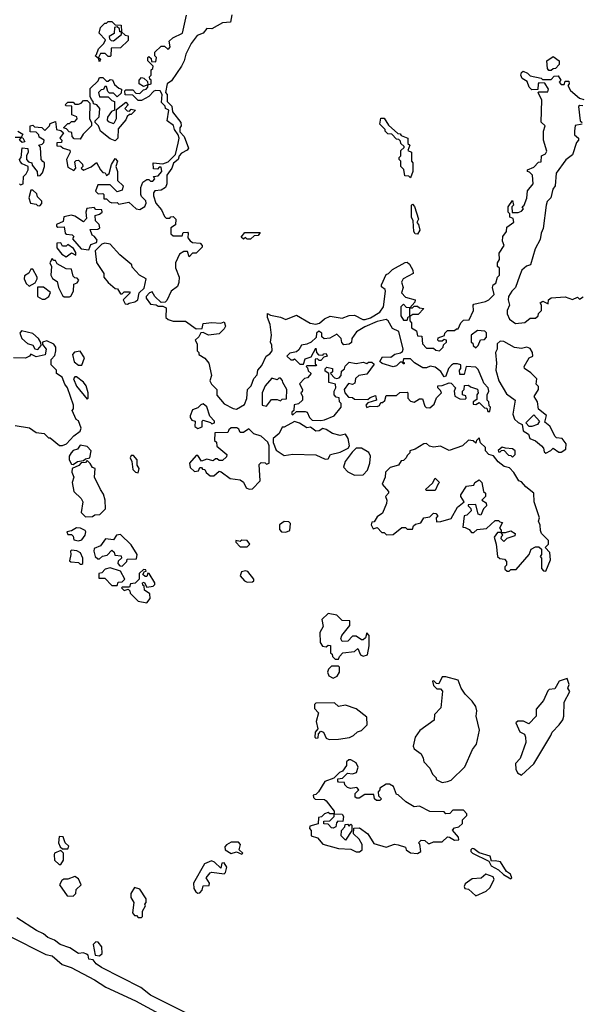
# Model space of a CAD drawing. Extents: x 1861455 to 2058065, y 200073 to 437907.
# Tile 416 of 574: x 2040041 to 2043236, y 301435 to 307040. Entities that reach past the tile are written whole.
import ezdxf

# ---------------------------------------------------------------- set-up
doc = ezdxf.new("R2010")
doc.units = 0

msp = doc.modelspace()

# ---------------------------------------------------------------- linework, layer by layer
at = {"layer": '0CON05XD'}
for points in [[(2040040, 306105), (2040045, 306100), (2040060, 306105), (2040063, 306147), (2040078.3, 306161.7), (2040090, 306185), (2040090, 306205), (2040055, 306220), (2040043, 306233), (2040040, 306245), (2040050, 306255), (2040055, 306310), (2040087, 306307), (2040090, 306285), (2040080, 306265), (2040080, 306245), (2040091.7, 306231.7), (2040110, 306225), (2040111.7, 306211.7), (2040140, 306175), (2040141.7, 306151.7), (2040157, 306153), (2040171.7, 306168.3), (2040182.5, 306205), (2040182.5, 306225), (2040173, 306233), (2040162.5, 306245), (2040160, 306315), (2040150, 306325), (2040168.3, 306331.7), (2040178.3, 306341.7), (2040180, 306355), (2040151.7, 306371.7), (2040150, 306385), (2040135, 306400), (2040101.7, 306401.7), (2040100, 306435), (2040115, 306440), (2040125, 306430), (2040167, 306427), (2040185, 306410), (2040210, 306435), (2040215, 306450), (2040245, 306460), (2040250, 306415), (2040275, 306410), (2040290, 306395), (2040270, 306365), (2040280, 306355), (2040278.3, 306341.7), (2040251.7, 306338.3), (2040251.7, 306321.7), (2040275, 306320), (2040288.3, 306308.3), (2040327, 306297), (2040327.5, 306285), (2040307.5, 306245), (2040315, 306200), (2040348.3, 306181.7), (2040360, 306195), (2040355, 306230), (2040361.7, 306238.3), (2040375, 306240), (2040398.3, 306218.3), (2040400, 306205), (2040390, 306195), (2040405, 306182.5), (2040448.3, 306201.7), (2040477.5, 306227.5), (2040500, 306185), (2040515, 306170), (2040528.3, 306168.3), (2040535, 306152.5), (2040550, 306165), (2040562.5, 306215), (2040585, 306250), (2040597.5, 306235), (2040587.5, 306205), (2040597.5, 306175), (2040597.5, 306125), (2040630, 306095), (2040625, 306070), (2040595, 306060), (2040555, 306100), (2040485, 306100), (2040473, 306063), (2040488.3, 306048.3), (2040515, 306050), (2040520, 306045), (2040520, 306020), (2040535, 306020), (2040552.5, 306002.5), (2040565, 305997.5), (2040595, 306000), (2040605, 305990), (2040661.7, 306001.7), (2040703, 305963), (2040725, 305960), (2040753, 305977), (2040760, 305995), (2040758.3, 306008.3), (2040733.6, 306033.6), (2040730, 306045), (2040730, 306085), (2040742.5, 306115), (2040765, 306130), (2040775, 306130), (2040785, 306120), (2040798.3, 306121.7), (2040810, 306135), (2040801.7, 306148.3), (2040828.3, 306151.7), (2040850, 306175), (2040845, 306200), (2040835, 306200), (2040825, 306190), (2040801.7, 306191.7), (2040800, 306225), (2040855, 306220), (2040885, 306230), (2040926.7, 306273.3), (2040943, 306337), (2040947.5, 306365), (2040942.5, 306385), (2040922.5, 306415), (2040917, 306437), (2040880, 306465), (2040890, 306525), (2040870, 306535), (2040868.3, 306548.3), (2040848.3, 306568.3), (2040852.5, 306615), (2040840, 306635), (2040815, 306637.5), (2040805, 306632.5), (2040775, 306602.5), (2040735, 306580), (2040715, 306580), (2040685, 306610), (2040641.7, 306611.7), (2040640, 306635), (2040645, 306640), (2040685, 306640), (2040701.7, 306621.7), (2040725, 306620), (2040745, 306640), (2040760, 306645), (2040770, 306655), (2040770, 306670), (2040745, 306660), (2040720, 306675), (2040720, 306695), (2040735, 306710), (2040747, 306707), (2040768.3, 306688.3), (2040770, 306670), (2040790, 306675), (2040790, 306695), (2040781.7, 306701.7), (2040780, 306715), (2040790, 306725), (2040790, 306755), (2040798.3, 306761.7), (2040800, 306775), (2040770, 306805), (2040770, 306825), (2040775, 306830), (2040788.3, 306818.3), (2040791.7, 306801.7), (2040815, 306800), (2040820, 306825), (2040810, 306835), (2040810, 306855), (2040845, 306890), (2040865, 306890), (2040883, 306873), (2040890, 306875), (2040896.7, 306885), (2040891.7, 306918.3), (2040913, 306937), (2040966.7, 306963.3), (2040990, 307065)], [(2041248.3, 307068.3), (2041240, 307025), (2041195, 307022.5), (2041135, 306987.5), (2041105, 306990), (2041085, 306962.5), (2041050.7, 306949.3), (2041017.5, 306905), (2040986.7, 306843.3)], [(2040495, 306800), (2040490, 306820), (2040470, 306835), (2040478.3, 306841.7), (2040490, 306875), (2040520, 306905), (2040530, 306925), (2040493, 306963), (2040500, 306995), (2040525, 307020), (2040535, 307020), (2040545, 307030), (2040565, 307030), (2040585, 307010), (2040618.3, 307008.3), (2040620, 306970), (2040641.7, 306951.7), (2040658.3, 306948.3), (2040658.3, 306921.7), (2040615, 306880), (2040561.7, 306878.3), (2040560, 306835), (2040555, 306830), (2040545, 306830), (2040527, 306847), (2040501.7, 306848.3), (2040490, 306825), (2040500, 306815), (2040495, 306800)], [(2040575, 306920), (2040620, 306955), (2040620, 306970), (2040611.7, 306971.7), (2040608.3, 306988.3), (2040595, 307000), (2040580, 306995), (2040578.3, 306961.7), (2040550, 306945), (2040551.7, 306931.7), (2040561.7, 306921.7), (2040575, 306920)], [(2040986.7, 306843.3), (2040977.5, 306805), (2040962.5, 306775), (2040905, 306692.5), (2040880, 306675), (2040870, 306625), (2040880, 306615), (2040880, 306575), (2040907, 306547), (2040910, 306515), (2040957.5, 306455), (2040960, 306435), (2040952.5, 306425), (2040952.5, 306402.5), (2040977.5, 306375), (2041001.7, 306308.3), (2040993, 306297), (2040960.7, 306279.3), (2040947.5, 306265), (2040942.5, 306245), (2040916.7, 306223.3), (2040905.9, 306194.1), (2040877.5, 306155), (2040877.5, 306105), (2040870, 306085), (2040845, 306070), (2040810, 306065), (2040802.5, 306055), (2040803, 306037), (2040816.4, 305996.4), (2040848.3, 305958.3), (2040865, 305920), (2040875, 305910), (2040895, 305910), (2040901.7, 305918.3), (2040915, 305920), (2040930, 305905), (2040928.3, 305871.7), (2040900, 305855), (2040901.7, 305821.7), (2040915, 305810), (2040965, 305810), (2040971.7, 305828.3), (2040995, 305830), (2041000, 305825), (2040998.3, 305798.3), (2041010.7, 305780.7), (2041025, 305772.5), (2041067, 305767), (2041080, 305755), (2041080, 305745), (2041045, 305710), (2041025, 305710), (2041005, 305690), (2040995, 305720), (2040975, 305720), (2040950, 305705), (2040927.5, 305655), (2040928.3, 305628.3), (2040947.5, 305575), (2040947, 305543), (2040938.3, 305521.7), (2040902.5, 305495), (2040878.3, 305441.7), (2040868.3, 305431.7), (2040845, 305430), (2040810, 305465), (2040795, 305490), (2040780, 305485), (2040760, 305465), (2040760, 305455), (2040785, 305420), (2040817, 305417), (2040828.3, 305408.3), (2040855, 305410), (2040875, 305400), (2040872.5, 305345), (2040885, 305333.3), (2040915, 305323.3), (2040985, 305323.8), (2041045, 305280), (2041078.3, 305281.7), (2041085, 305310), (2041135, 305316), (2041185, 305313.3), (2041205, 305320), (2041212.5, 305295), (2041205, 305280), (2041175, 305252.5), (2041115, 305243.8), (2041085, 305260), (2041071.7, 305258.3), (2041060, 305235), (2041040, 305215), (2041050, 305195), (2041050, 305155), (2041060, 305145), (2041060, 305135), (2041095, 305112.5), (2041117.5, 305085), (2041132.5, 305015), (2041123.6, 304983.6), (2041132.5, 304965), (2041162.5, 304935), (2041161.7, 304901.7), (2041205, 304852.5), (2041255, 304826.7), (2041275, 304822.5), (2041320.4, 304849.5), (2041333, 304883), (2041337.5, 304935), (2041357.5, 304955), (2041373, 304997), (2041391.7, 305018.3), (2041396.7, 305045), (2041418.3, 305071.7), (2041442.5, 305125), (2041465, 305137.5), (2041476.7, 305155), (2041476.4, 305186.4), (2041467.5, 305205), (2041473.8, 305245), (2041466.2, 305305), (2041450, 305345), (2041451.7, 305368.3), (2041468.3, 305358.3), (2041525, 305346.7), (2041555, 305333.8), (2041615, 305357.5), (2041693, 305313), (2041725, 305307.5), (2041747, 305313), (2041775, 305337.5), (2041807, 305353), (2041875, 305340), (2041915, 305356.7), (2041945, 305357.5), (2041993, 305333), (2042007, 305333), (2042037, 305343), (2042090, 305375), (2042110, 305405), (2042122.5, 305495), (2042120, 305505), (2042100, 305520), (2042099.3, 305530.7), (2042125, 305590), (2042140, 305595), (2042161.7, 305618.3), (2042233, 305657), (2042245, 305660), (2042258.3, 305648.3), (2042277.5, 305615), (2042280, 305595), (2042222.5, 305565), (2042213.3, 305545), (2042222.5, 305515), (2042212.5, 305485), (2042235, 305460), (2042290, 305445), (2042288.3, 305431.7), (2042260, 305400), (2042275, 305400), (2042285, 305410), (2042305, 305410), (2042315, 305400), (2042340, 305395), (2042308.3, 305361.7), (2042278.3, 305361.7), (2042260, 305350), (2042260, 305325), (2042270, 305315), (2042270, 305285), (2042298.3, 305268.3), (2042305, 305240), (2042328.3, 305238.3), (2042332.5, 305195), (2042355, 305170), (2042395, 305170), (2042408.3, 305158.3), (2042430, 305155), (2042450, 305175), (2042451.7, 305188.3), (2042470, 305205), (2042470, 305215), (2042455, 305220), (2042445, 305210), (2042425, 305210), (2042420, 305215), (2042421.7, 305228.3), (2042458.3, 305241.7), (2042460, 305255), (2042475, 305270), (2042515, 305270), (2042525, 305280), (2042535, 305280), (2042550, 305315), (2042565, 305330), (2042598.3, 305331.7), (2042622.5, 305385), (2042620, 305415), (2042625, 305420), (2042690, 305435), (2042710, 305445), (2042740, 305475), (2042730, 305515), (2042735, 305530), (2042750, 305540), (2042760, 305575), (2042770, 305585), (2042770, 305625), (2042760, 305635), (2042760, 305655), (2042770, 305675), (2042768.3, 305711.7), (2042797.5, 305755), (2042788.3, 305778.3), (2042790, 305805), (2042810, 305835), (2042811.7, 305858.3), (2042851.7, 305888.3), (2042848.3, 305908.3), (2042830, 305915), (2042830, 305935), (2042820, 305945), (2042820, 305975), (2042845, 306010), (2042850, 305985), (2042840, 305975), (2042841.7, 305941.7), (2042877, 305943), (2042895, 305950), (2042907, 305963), (2042900, 305975), (2042910, 305985), (2042926.4, 306023.6), (2042930, 306065), (2042962.5, 306105), (2042957.5, 306155), (2042941.7, 306171.7), (2042930, 306175), (2042930, 306185), (2042965, 306200), (2042991.7, 306228.3), (2043008.3, 306231.7), (2043010, 306265), (2043033, 306277), (2043039.3, 306290.7), (2043020, 306355), (2043020, 306405), (2043030, 306435), (2043007, 306457), (2043011.7, 306581.7), (2042990, 306625), (2042995, 306630), (2043045, 306630), (2043050, 306645), (2043028.3, 306678.3), (2042995, 306680), (2042990, 306675), (2042988.3, 306641.7), (2042955, 306640), (2042940, 306655), (2042928.3, 306688.3), (2042900, 306705), (2042892.5, 306725), (2042895, 306740), (2042905, 306746.7), (2042930, 306735), (2042945, 306720), (2043006.7, 306706.7), (2043015, 306700), (2043065, 306700), (2043081.7, 306718.3), (2043105, 306720), (2043120, 306695), (2043110, 306685), (2043121.7, 306671.7), (2043138.3, 306671.7), (2043145, 306690), (2043165, 306690), (2043167.5, 306675), (2043160, 306665), (2043175, 306637.5), (2043225, 306592.5), (2043250, 306585)], [(2043065, 306750), (2043051.7, 306751.7), (2043043, 306763), (2043040, 306805), (2043075, 306830), (2043110, 306805), (2043110, 306785), (2043088.3, 306761.7), (2043075, 306760), (2043065, 306750)], [(2040585, 306350), (2040555, 306362.5), (2040500, 306405), (2040490, 306435), (2040470, 306455), (2040470, 306465), (2040492.5, 306487.5), (2040497.5, 306535), (2040480, 306555), (2040461.7, 306561.7), (2040460, 306575), (2040450, 306585), (2040442.5, 306602.5), (2040442.5, 306647.5), (2040488.3, 306691.7), (2040495, 306710), (2040515, 306710), (2040535, 306690), (2040545, 306690), (2040555, 306700), (2040568.3, 306698.3), (2040580.7, 306670.7), (2040605, 306650), (2040620, 306645), (2040618.3, 306621.7), (2040595, 306600), (2040575, 306622.5), (2040552.5, 306622.5), (2040541.7, 306631.7), (2040535, 306660), (2040525, 306660), (2040518.3, 306641.7), (2040505, 306640), (2040490, 306625), (2040495, 306600), (2040545, 306600), (2040565, 306580), (2040580, 306575), (2040580, 306525), (2040563.3, 306516.7), (2040540, 306485), (2040538.3, 306468.3), (2040545, 306460), (2040575, 306450), (2040580, 306455), (2040591.7, 306478.3), (2040591.7, 306528.3), (2040645, 306570), (2040657.5, 306555), (2040640, 306535), (2040651.7, 306521.7), (2040665, 306520), (2040675, 306530), (2040700, 306525), (2040675, 306500), (2040665, 306500), (2040651.7, 306488.3), (2040645, 306470), (2040601.7, 306418.3), (2040600, 306365), (2040585, 306350)], [(2040385, 306360), (2040351.7, 306361.7), (2040340, 306375), (2040338.3, 306398.3), (2040321.7, 306401.7), (2040308.3, 306418.3), (2040290, 306425), (2040315, 306450), (2040325, 306450), (2040335, 306460), (2040355, 306460), (2040367.5, 306475), (2040366.4, 306486.4), (2040338.3, 306498.3), (2040338.3, 306548.3), (2040305, 306550), (2040300, 306555), (2040315, 306570), (2040345, 306570), (2040355, 306560), (2040375, 306560), (2040390, 306565), (2040405, 306580), (2040425, 306580), (2040440, 306565), (2040437.5, 306475), (2040450, 306455), (2040450, 306435), (2040401.7, 306388.3), (2040385, 306360)], [(2043245, 306550), (2043228.3, 306551.7), (2043220, 306545), (2043230, 306465), (2043240, 306455)], [(2042265, 306140), (2042255, 306150), (2042231.7, 306151.7), (2042227, 306187), (2042210, 306205), (2042210, 306235), (2042200, 306245), (2042200, 306255), (2042210, 306265), (2042210, 306295), (2042228.3, 306311.7), (2042228.3, 306318.3), (2042210, 306335), (2042208.3, 306348.3), (2042198.3, 306358.3), (2042185, 306360), (2042158.3, 306388.3), (2042135, 306390), (2042120, 306405), (2042120, 306415), (2042090, 306445), (2042095, 306480), (2042115, 306480), (2042140, 306440), (2042191.7, 306391.7), (2042205, 306390), (2042211.7, 306381.7), (2042250, 306365), (2042250, 306335), (2042260, 306325), (2042250, 306295), (2042270, 306285), (2042270, 306235), (2042277.5, 306225), (2042277.5, 306175), (2042265, 306140)], [(2043240, 306445), (2043201.7, 306438.3), (2043196.7, 306405), (2043197.5, 306385), (2043220, 306365), (2043220, 306355), (2043208.3, 306341.7), (2043185, 306270), (2043147, 306243), (2043093.3, 306166.7), (2043086.7, 306095), (2043073.3, 306075), (2043062.5, 306025), (2043042.5, 306005), (2043036.7, 305985), (2043019.3, 305850.7), (2043007.5, 305825), (2043001.7, 305788.3), (2042972.5, 305735), (2042947.5, 305645), (2042923.9, 305636.1), (2042897.5, 305615), (2042885, 305580), (2042862.5, 305515), (2042840, 305495), (2042822.5, 305465), (2042820, 305445), (2042826.7, 305415), (2042813.3, 305385), (2042813.3, 305365), (2042827.5, 305335), (2042860.7, 305310.7), (2042915, 305316.7), (2042945, 305340), (2042975, 305340), (2042990, 305355), (2042991.7, 305368.3), (2043010, 305385), (2043010, 305415), (2043001.7, 305428.3), (2043017.5, 305437.5), (2043047.5, 305422.5), (2043050, 305445), (2043065, 305456.7), (2043145, 305462.5), (2043185, 305447.5), (2043215, 305460), (2043225, 305450), (2043247, 305463)], [(2040030, 306405), (2040058.3, 306388.3), (2040050, 306370), (2040058.3, 306368.3), (2040070, 306345), (2040055, 306340), (2040040, 306355), (2040050, 306370), (2040015, 306370)], [(2040155, 305980), (2040167, 305993), (2040167, 306007), (2040141.7, 306031.7), (2040138.3, 306048.3), (2040115, 306070), (2040105, 306070), (2040092.5, 306025), (2040102.5, 305995), (2040135, 305990), (2040141.7, 305981.7), (2040155, 305980)], [(2042305, 305820), (2042291.7, 305821.7), (2042282.5, 305835), (2042280, 305895), (2042270, 305915), (2042270, 305985), (2042275, 305990), (2042287, 305977), (2042310, 305905), (2042300, 305885), (2042310, 305875), (2042317.5, 305842.5), (2042305, 305820)], [(2040435, 305730), (2040445, 305760), (2040478.3, 305771.7), (2040482.5, 305785), (2040466.4, 305806.4), (2040453.3, 305813.3), (2040442.5, 305845), (2040485, 305847.5), (2040496.7, 305855), (2040492.5, 305875), (2040473.3, 305895), (2040470, 305925), (2040495, 305932.5), (2040510, 305945), (2040508.3, 305958.3), (2040475, 305960), (2040465, 305970), (2040422.5, 305965), (2040416.7, 305945), (2040421.7, 305908.3), (2040405, 305890), (2040355, 305922.5), (2040335, 305927.5), (2040291.7, 305918.3), (2040288.3, 305891.7), (2040250, 305875), (2040250, 305865), (2040258.3, 305858.3), (2040295, 305860), (2040300, 305825), (2040308.3, 305818.3), (2040340, 305815), (2040350, 305805), (2040341.7, 305791.7), (2040390, 305735), (2040435, 305730)], [(2041355, 305790), (2041335, 305790), (2041325, 305800), (2041315, 305790), (2041301.7, 305801.7), (2041321.7, 305828.3), (2041408.3, 305828.3), (2041398.3, 305811.7), (2041375, 305810), (2041355, 305790)], [(2040305, 305690), (2040335, 305712.5), (2040360, 305700), (2040360, 305715), (2040346.7, 305736.7), (2040315, 305760), (2040305, 305750), (2040285, 305750), (2040275, 305770), (2040251.7, 305768.3), (2040251.7, 305741.7), (2040280, 305705), (2040305, 305690)], [(2040655, 305420), (2040663, 305427), (2040697, 305433), (2040712.5, 305445), (2040720, 305485), (2040748.8, 305511.2), (2040760, 305565), (2040722.5, 305585), (2040681.7, 305631.7), (2040680, 305645), (2040610.7, 305700.7), (2040555, 305762.5), (2040525, 305767.5), (2040508.3, 305761.7), (2040470, 305725), (2040478.3, 305658.3), (2040520, 305595), (2040520, 305575), (2040543.6, 305543.6), (2040585, 305510), (2040598.3, 305508.3), (2040615, 305480), (2040625, 305480), (2040635, 305490), (2040665, 305490), (2040670, 305485), (2040630, 305445), (2040641.7, 305421.7), (2040655, 305420)], [(2040325, 305462.5), (2040333, 305467), (2040347.5, 305495), (2040350, 305535), (2040368.3, 305541.7), (2040377, 305557), (2040368.3, 305568.3), (2040355, 305570), (2040345, 305580), (2040335, 305620), (2040305, 305622.5), (2040255, 305650), (2040245, 305670), (2040235, 305670), (2040225, 305680), (2040212.5, 305655), (2040222.5, 305635), (2040217.5, 305585), (2040227, 305567), (2040255, 305550), (2040262.5, 305515), (2040285, 305470), (2040295, 305462.5), (2040325, 305462.5)], [(2040095, 305522.5), (2040128.3, 305541.7), (2040140, 305565), (2040140, 305575), (2040115, 305620), (2040105, 305620), (2040093, 305597), (2040068.3, 305581.7), (2040067.5, 305565), (2040078.3, 305538.3), (2040095, 305522.5)], [(2040168.3, 305448.3), (2040185, 305450), (2040206.4, 305463.6), (2040217, 305487), (2040177, 305517), (2040141.7, 305518.3), (2040142.5, 305465), (2040168.3, 305448.3)], [(2042245, 305330), (2042251.7, 305348.3), (2042260, 305350), (2042260, 305400), (2042241.7, 305401.7), (2042225, 305420), (2042210, 305405), (2042210, 305355), (2042225, 305330), (2042245, 305330)], [(2041755, 304757.5), (2041775, 304762.5), (2041830, 304785), (2041870, 304835), (2041870, 304855), (2041860, 304865), (2041858.3, 304888.3), (2041841.7, 304891.7), (2041830, 304905), (2041830, 304925), (2041840, 304945), (2041837.5, 304965), (2041800, 304975), (2041800, 305025), (2041778.3, 305038.3), (2041778.3, 305051.7), (2041788.3, 305061.7), (2041820, 305055), (2041820, 305035), (2041810, 305025), (2041831.7, 305001.7), (2041845, 304997.5), (2041858.3, 305001.7), (2041870, 305015), (2041871.7, 305038.3), (2041888.3, 305051.7), (2041891.7, 305068.3), (2041915, 305090), (2041955, 305082.5), (2041995, 305090), (2042015, 305082.5), (2042025, 305090), (2042045, 305090), (2042058.3, 305078.3), (2042015, 305022.5), (2041970, 305015), (2041951.7, 304998.3), (2041948.3, 304971.7), (2041935, 304962.5), (2041911.7, 304968.3), (2041887.5, 304935), (2041890, 304915), (2041911.7, 304891.7), (2041935, 304890), (2041945, 304880), (2042021.7, 304878.3), (2042035, 304890), (2042065, 304900), (2042070, 304875), (2042021.7, 304858.3), (2042010, 304845), (2042015, 304832.5), (2042035, 304840), (2042075, 304837.5), (2042087, 304843), (2042095, 304860), (2042105, 304860), (2042118.3, 304871.7), (2042125, 304900), (2042185, 304900), (2042203, 304917), (2042245, 304920), (2042250, 304915), (2042250, 304885), (2042265, 304867.5), (2042285, 304862.5), (2042315, 304882.5), (2042331.7, 304881.7), (2042345, 304840), (2042353, 304833), (2042375, 304830), (2042398.3, 304851.7), (2042411.7, 304888.3), (2042440, 304915), (2042435, 304930), (2042420, 304945), (2042420, 304955), (2042445, 304957.5), (2042485, 304972.5), (2042495, 304970), (2042520, 304945), (2042512.5, 304925), (2042517, 304897), (2042545, 304882.5), (2042575, 304880), (2042580, 304885), (2042578.3, 304898.3), (2042560, 304905), (2042560, 304925), (2042570, 304935), (2042571.7, 304958.3), (2042595, 304960), (2042605, 304950), (2042645, 304937.5), (2042650, 304915), (2042642.5, 304905), (2042641.7, 304878.3), (2042620, 304865), (2042621.7, 304851.7), (2042635, 304850), (2042655, 304860), (2042685, 304830), (2042698.3, 304828.3), (2042705, 304810), (2042715, 304810), (2042720, 304835), (2042711.7, 304841.7), (2042710, 304865), (2042700, 304875), (2042700, 304905), (2042710, 304925), (2042706.7, 304945), (2042681.7, 304971.7), (2042676.2, 304986.2), (2042648.3, 305048.3), (2042635, 305062.5), (2042580, 305065), (2042569.3, 305020.7), (2042545, 305020), (2042542.5, 305045), (2042550, 305055), (2042550, 305075), (2042531.7, 305081.7), (2042508.3, 305081.7), (2042497, 305073), (2042480, 305055), (2042465, 305010), (2042455, 305007.5), (2042436.4, 305036.4), (2042405, 305062.5), (2042377, 305067), (2042355, 305057.5), (2042335, 305057.5), (2042287, 305087), (2042265, 305110), (2042225, 305110), (2042220, 305090), (2042228.3, 305088.3), (2042228.3, 305081.7), (2042221.7, 305081.7), (2042220, 305090), (2042205, 305090), (2042185, 305070), (2042165, 305063.3), (2042103, 305083), (2042090, 305095), (2042105, 305120), (2042151.7, 305118.3), (2042175, 305136.7), (2042207, 305143), (2042218.3, 305151.7), (2042222.5, 305165), (2042197.5, 305265), (2042161.7, 305281.7), (2042137.5, 305325), (2042125, 305332.5), (2042075, 305322.5), (2042005, 305292.5), (2041957, 305263), (2041930, 305225), (2041928.3, 305201.7), (2041915, 305192.5), (2041885, 305190), (2041873, 305203), (2041870, 305225), (2041845, 305250), (2041805, 305227.5), (2041773, 305223), (2041760, 305235), (2041760, 305255), (2041743, 305267), (2041730, 305255), (2041728.3, 305231.7), (2041700, 305205), (2041675, 305192.5), (2041645, 305187.5), (2041629.3, 305160.7), (2041615, 305150), (2041578.3, 305141.7), (2041560, 305125), (2041583, 305103), (2041597, 305103), (2041605, 305110), (2041635, 305080), (2041655, 305080), (2041665, 305110), (2041698.3, 305121.7), (2041725, 305170), (2041730, 305145), (2041741.7, 305131.7), (2041765, 305130), (2041771.7, 305138.3), (2041785, 305140), (2041790, 305125), (2041771.7, 305118.3), (2041755, 305100), (2041745, 305100), (2041735, 305110), (2041721.7, 305108.3), (2041721.7, 305081.7), (2041730, 305075), (2041725, 305070), (2041675, 305070), (2041670, 305065), (2041678.3, 305058.3), (2041681.7, 305041.7), (2041700, 305025), (2041678.3, 305001.7), (2041661.7, 304998.3), (2041633, 304967), (2041650, 304935), (2041648.3, 304921.7), (2041640, 304915), (2041650, 304895), (2041650, 304875), (2041627, 304853), (2041601.7, 304848.3), (2041600, 304815), (2041590, 304805), (2041590, 304795), (2041595, 304790), (2041615, 304810), (2041665, 304810), (2041676.4, 304806.4), (2041690, 304775), (2041705, 304760), (2041755, 304757.5)], [(2040145, 305162.5), (2040162.5, 305185), (2040161.7, 305201.7), (2040147.5, 305225), (2040115, 305253.3), (2040051.7, 305268.3), (2040042.5, 305255), (2040052.5, 305225), (2040085, 305196.7), (2040115, 305186.7), (2040127, 305167), (2040145, 305162.5)], [(2042635, 305172.5), (2042650, 305185), (2042661.7, 305218.3), (2042685, 305220), (2042697, 305233), (2042697, 305257), (2042687, 305267), (2042645, 305270), (2042610, 305245), (2042610, 305205), (2042618.3, 305198.3), (2042620, 305185), (2042635, 305172.5)], [(2040015, 304730), (2040097, 304717), (2040135, 304690), (2040180, 304685), (2040205, 304660), (2040215, 304660), (2040267, 304617), (2040285, 304616.2), (2040307.5, 304625), (2040349.3, 304670.7), (2040385, 304697.5), (2040390, 304715), (2040376.1, 304756.1), (2040362.5, 304765), (2040340, 304815), (2040347.5, 304825), (2040346.7, 304845), (2040313.3, 304945), (2040297.5, 304965), (2040282.5, 305005), (2040250, 305025), (2040250, 305045), (2040220, 305075), (2040220, 305105), (2040240.7, 305129.3), (2040245.9, 305154.1), (2040246.1, 305176.1), (2040235, 305193.3), (2040195, 305212.5), (2040170, 305205), (2040171.7, 305191.7), (2040192.5, 305165), (2040187, 305133), (2040135, 305121.2), (2040105, 305136.7), (2040097.5, 305125), (2040075, 305112.5), (2040005.7, 305114.3)], [(2043035, 304573.3), (2043063, 304587), (2043075, 304600), (2043108.3, 304578.3), (2043121.7, 304578.3), (2043147.5, 304595), (2043150, 304625), (2043126.1, 304656.1), (2043095, 304660), (2043087, 304667), (2043056.1, 304726.1), (2043028.3, 304748.3), (2043037, 304787), (2042993, 304823), (2042987.5, 304865), (2042967.5, 304895), (2042992.5, 304935), (2042991.7, 304951.7), (2042980, 304965), (2042982.5, 304995), (2042949.3, 305029.3), (2042913.6, 305053.6), (2042910, 305065), (2042940, 305115), (2042960, 305125), (2042957.5, 305145), (2042945, 305167.5), (2042926.4, 305176.4), (2042895, 305167.5), (2042855, 305173.3), (2042795, 305207.5), (2042775, 305210), (2042757.5, 305195), (2042757.5, 305165), (2042747.5, 305145), (2042753.3, 305085), (2042750, 305045), (2042766.7, 304985), (2042810.7, 304910.7), (2042860, 304875), (2042846.7, 304795), (2042856.4, 304766.4), (2042876.4, 304746.4), (2042900, 304735), (2042905, 304700), (2042935, 304680), (2042943.3, 304655), (2042975, 304643.3), (2043010, 304615), (2043021.7, 304601.7), (2043025, 304580), (2043035, 304573.3)], [(2040395, 305072.5), (2040410, 305115), (2040385, 305152.5), (2040353, 305147), (2040342.5, 305135), (2040351.7, 305091.7), (2040375, 305073.3), (2040395, 305072.5)], [(2040425, 304880), (2040430, 304885), (2040430, 304915), (2040420, 304955), (2040405, 304977.5), (2040365, 305006.7), (2040353.9, 305006.1), (2040347.5, 304995), (2040363.8, 304953.8), (2040425, 304880)], [(2041445, 304840), (2041473, 304877), (2041505, 304877.5), (2041525, 304870), (2041535, 304880), (2041558.3, 304881.7), (2041560, 304935), (2041537.5, 304975), (2041537, 304987), (2041525, 305000), (2041515, 305000), (2041505, 304990), (2041475, 305000), (2041437.5, 304955), (2041420, 304915), (2041420, 304845), (2041445, 304840)], [(2041055, 304712.5), (2041078.3, 304721.7), (2041080, 304755), (2041085, 304760), (2041127.5, 304747.5), (2041135, 304740), (2041150, 304745), (2041150, 304755), (2041123, 304783), (2041106.1, 304836.1), (2041085, 304852.5), (2041071.7, 304848.3), (2041055, 304830), (2041025, 304820), (2041010, 304785), (2041010, 304775), (2041020.7, 304760.7), (2041040, 304755), (2041037.5, 304725), (2041055, 304712.5)], [(2041778.3, 304538.3), (2041795, 304540), (2041810, 304565), (2041865, 304577.5), (2041910, 304600), (2041917.5, 304615), (2041910, 304655), (2041895, 304680), (2041865, 304672.5), (2041820, 304685), (2041785, 304707.5), (2041765, 304712.5), (2041745, 304700), (2041725, 304697.5), (2041695, 304720), (2041675, 304717.5), (2041633.6, 304743.6), (2041605, 304752.5), (2041545, 304720), (2041535, 304720), (2041517.5, 304685), (2041483.3, 304655), (2041483.6, 304633.6), (2041499.3, 304589.3), (2041545, 304560), (2041595, 304566.7), (2041725, 304562.5), (2041778.3, 304538.3)], [(2042955, 304723.3), (2042940, 304725), (2042920, 304745), (2042965, 304790), (2042997.5, 304755), (2042987.5, 304735), (2042955, 304723.3)], [(2041347, 304367), (2041365, 304370), (2041410, 304415), (2041403, 304507), (2041415, 304520), (2041437, 304517), (2041445, 304510), (2041460, 304515), (2041460, 304615), (2041453.3, 304635), (2041415, 304670), (2041373, 304683), (2041345, 304710), (2041315, 304690), (2041295, 304690), (2041288.3, 304708.3), (2041277, 304717), (2041245, 304717.5), (2041230, 304705), (2041225, 304690), (2041151.7, 304688.3), (2041150, 304645), (2041160, 304635), (2041163, 304613), (2041220, 304565), (2041218.3, 304551.7), (2041195, 304530), (2041175, 304530), (2041165, 304540), (2041155, 304540), (2041141.7, 304528.3), (2041105, 304537.5), (2041075, 304527.5), (2041055, 304560), (2041045, 304560), (2041007.5, 304515), (2041011.7, 304491.7), (2041035, 304467.5), (2041058.3, 304471.7), (2041065, 304490), (2041075, 304490), (2041081.7, 304481.7), (2041095, 304480), (2041101.7, 304461.7), (2041125, 304443.3), (2041146.4, 304443.6), (2041175, 304470), (2041187, 304467), (2041238.3, 304428.3), (2041295, 304420), (2041315, 304407.5), (2041330, 304375), (2041347, 304367)], [(2043035, 303900), (2043060, 303965), (2043057, 304007), (2043030, 304035), (2043050, 304055), (2043050, 304075), (2043010, 304115), (2043003, 304133), (2043001.7, 304161.7), (2042992.5, 304185), (2042997.5, 304205), (2042967.5, 304295), (2042966.2, 304345), (2042920.7, 304380.7), (2042895, 304410), (2042880, 304415), (2042853, 304463), (2042828.3, 304488.3), (2042797, 304497), (2042763.6, 304523.6), (2042736.7, 304556.7), (2042710, 304565), (2042690, 304585), (2042690, 304605), (2042661.7, 304631.7), (2042655, 304660), (2042640, 304645), (2042635, 304630), (2042621.7, 304641.7), (2042593.6, 304646.4), (2042560, 304615), (2042485, 304587.5), (2042435, 304612.5), (2042395, 304607.5), (2042373, 304613), (2042355, 304627.5), (2042340, 304625), (2042290, 304595), (2042260, 304585), (2042260, 304575), (2042245, 304560), (2042240, 304545), (2042225, 304530), (2042211.7, 304528.3), (2042196.4, 304503.6), (2042149.3, 304490.7), (2042122.5, 304465), (2042120, 304435), (2042102.5, 304395), (2042140, 304355), (2042140, 304345), (2042122.5, 304325), (2042130, 304305), (2042127.5, 304285), (2042105, 304230), (2042075, 304210), (2042058.3, 304181.7), (2042045, 304180), (2042040, 304165), (2042051.7, 304141.7), (2042075, 304150), (2042101.7, 304121.7), (2042115, 304120), (2042128.3, 304108.3), (2042165, 304110), (2042215, 304150), (2042235, 304150), (2042245, 304140), (2042275, 304140), (2042281.7, 304158.3), (2042292.5, 304167.5), (2042323.3, 304176.7), (2042340, 304205), (2042375, 304210), (2042395, 304230), (2042408.3, 304228.3), (2042420, 304215), (2042410, 304205), (2042411.7, 304181.7), (2042437, 304183), (2042495, 304200), (2042532.5, 304265), (2042570, 304295), (2042550, 304325), (2042550, 304335), (2042582.5, 304385), (2042625, 304390), (2042630, 304405), (2042655, 304420), (2042670, 304405), (2042680, 304355), (2042690, 304345), (2042690, 304325), (2042670, 304305), (2042695, 304290), (2042697, 304273), (2042680, 304255), (2042665, 304220), (2042650, 304225), (2042635, 304280), (2042591.7, 304278.3), (2042591.7, 304271.7), (2042608.3, 304258.3), (2042610, 304245), (2042585, 304220), (2042570, 304215), (2042561.7, 304151.7), (2042575, 304150), (2042598.3, 304138.3), (2042611.7, 304121.7), (2042625, 304120), (2042643, 304137), (2042697, 304143), (2042745, 304190), (2042765, 304190), (2042771.7, 304181.7), (2042788.3, 304178.3), (2042770, 304145), (2042780, 304135), (2042780, 304120), (2042805, 304120), (2042835, 304130), (2042860, 304115), (2042858.3, 304101.7), (2042813, 304087), (2042795, 304070), (2042780, 304085), (2042781.7, 304098.3), (2042790, 304105), (2042780, 304120), (2042760, 304120), (2042740, 304095), (2042752.5, 304055), (2042760, 303985), (2042773, 303973), (2042798.3, 303968.3), (2042810, 303955), (2042810, 303935), (2042800, 303925), (2042801.7, 303911.7), (2042815, 303900), (2042825, 303900), (2042835, 303910), (2042865, 303910), (2042940, 303995), (2042950, 304025), (2042975, 304040), (2042995, 304040), (2043010, 304025), (2043010, 303995), (2043002.5, 303985), (2043010, 303975), (2043010, 303915), (2043021.7, 303901.7), (2043035, 303900)], [(2040345, 304507.5), (2040370, 304525), (2040405, 304530), (2040415, 304540), (2040440, 304545), (2040447.5, 304585), (2040425, 304610), (2040385, 304617.5), (2040370, 304595), (2040345, 304586.7), (2040333.3, 304575), (2040323.3, 304555), (2040323.3, 304535), (2040335, 304510), (2040345, 304507.5)], [(2041945, 304447.5), (2041995, 304450), (2042020, 304475), (2042033.3, 304515), (2042037.5, 304555), (2042026.4, 304576.4), (2041985, 304600), (2041955, 304600), (2041931.7, 304578.3), (2041892.5, 304525), (2041883, 304493), (2041907, 304467), (2041945, 304447.5)], [(2042845, 304550), (2042860, 304565), (2042860, 304585), (2042845, 304597.5), (2042805, 304600), (2042785, 304607.5), (2042763, 304587), (2042765, 304580), (2042775, 304580), (2042781.7, 304588.3), (2042795, 304590), (2042821.7, 304561.7), (2042835, 304560), (2042845, 304550)], [(2040415, 304210), (2040455, 304212.5), (2040468.3, 304221.7), (2040497, 304223), (2040530, 304255), (2040527.5, 304305), (2040518.8, 304338.8), (2040500, 304365), (2040467.5, 304435), (2040470, 304485), (2040455, 304490), (2040443, 304513), (2040425, 304530), (2040415, 304520), (2040391.7, 304518.3), (2040378.3, 304501.7), (2040340, 304485), (2040337.5, 304465), (2040350, 304435), (2040340, 304405), (2040350, 304355), (2040390, 304315), (2040400, 304295), (2040390, 304235), (2040415, 304210)], [(2040715, 304460), (2040720, 304485), (2040710, 304505), (2040710, 304535), (2040688.3, 304558.3), (2040675, 304560), (2040670, 304545), (2040680, 304525), (2040685, 304480), (2040700, 304465), (2040715, 304460)], [(2042405, 304360), (2042355, 304360), (2042350, 304365), (2042389.3, 304400.7), (2042405, 304430), (2042430, 304405), (2042421.7, 304398.3), (2042405, 304360)], [(2040375, 304073.8), (2040395, 304080), (2040413.3, 304105), (2040417.5, 304125), (2040413, 304133), (2040386.4, 304146.4), (2040365, 304147.5), (2040335, 304130), (2040310, 304125), (2040315, 304110), (2040335, 304110), (2040345, 304100), (2040350, 304080), (2040375, 304073.8)], [(2041555, 304122.5), (2041577, 304133), (2041581.7, 304171.7), (2041571.7, 304181.7), (2041545, 304183.3), (2041520, 304165), (2041518.3, 304138.3), (2041530, 304125), (2041555, 304122.5)], [(2040625, 303930), (2040650, 303955), (2040651.7, 303968.3), (2040705, 303970), (2040710, 303995), (2040675, 304050), (2040615, 304110), (2040592.5, 304105), (2040575, 304080), (2040530, 304085), (2040500, 304045), (2040465, 304030), (2040462.5, 304015), (2040470, 303985), (2040485, 303970), (2040495, 303970), (2040513, 303987), (2040538.3, 303991.7), (2040565, 304020), (2040578.3, 304008.3), (2040581.7, 303991.7), (2040618.3, 303988.3), (2040620, 303975), (2040601.7, 303958.3), (2040600, 303945), (2040611.7, 303931.7), (2040625, 303930)], [(2041335, 304040), (2041350, 304055), (2041336.1, 304076.1), (2041305, 304077.5), (2041295, 304070), (2041270, 304075), (2041270, 304065), (2041295, 304040), (2041335, 304040)], [(2040395, 303940), (2040400, 303945), (2040400, 303975), (2040387.5, 304005), (2040366.1, 304016.1), (2040335, 304020), (2040330, 304015), (2040332.5, 303995), (2040325, 303960), (2040333, 303953), (2040375, 303950), (2040385, 303940), (2040395, 303940)], [(2040595, 303820), (2040601.7, 303838.3), (2040625, 303840), (2040640, 303855), (2040615, 303900), (2040555, 303920), (2040528.3, 303911.7), (2040508.3, 303891.7), (2040491.7, 303888.3), (2040491.7, 303861.7), (2040525, 303860), (2040565, 303820), (2040595, 303820)], [(2040765, 303720), (2040782.5, 303745), (2040781.7, 303771.7), (2040751.7, 303791.7), (2040750, 303815), (2040741.7, 303821.7), (2040740, 303835), (2040748.3, 303838.3), (2040765, 303810), (2040800, 303815), (2040810, 303825), (2040810, 303835), (2040778.3, 303888.3), (2040770, 303890), (2040765, 303870), (2040755, 303870), (2040741.7, 303881.7), (2040751.7, 303898.3), (2040760, 303900), (2040758.3, 303908.3), (2040745, 303910), (2040721.7, 303888.3), (2040720, 303855), (2040698.3, 303831.7), (2040671.7, 303828.3), (2040665, 303810), (2040625, 303810), (2040620, 303805), (2040635, 303790), (2040658.3, 303798.3), (2040668.3, 303788.3), (2040670, 303775), (2040715, 303730), (2040765, 303720)], [(2041335, 303837.5), (2041365, 303840), (2041372.5, 303845), (2041372.5, 303855), (2041339.3, 303899.3), (2041325, 303903.3), (2041302.9, 303897.1), (2041296.2, 303875), (2041320, 303845), (2041335, 303837.5)], [(2041855, 303400), (2041860, 303415), (2041880, 303435), (2041945, 303442.5), (2041965, 303460), (2041980, 303425), (2041995, 303417.5), (2042020, 303425), (2042030, 303475), (2042030, 303535), (2042015, 303550), (2042008.3, 303521.7), (2041995, 303510), (2041985, 303510), (2041955, 303530), (2041935, 303530), (2041908.3, 303501.7), (2041875, 303500), (2041867.5, 303515), (2041873.3, 303535), (2041918.3, 303591.7), (2041918.3, 303618.3), (2041875, 303620), (2041845, 303650), (2041795, 303660), (2041760, 303625), (2041767.5, 303585), (2041748.3, 303551.7), (2041750, 303495), (2041763, 303473), (2041785, 303470), (2041795, 303480), (2041808.3, 303478.3), (2041810, 303435), (2041818.3, 303428.3), (2041820, 303415), (2041835, 303400), (2041855, 303400)], [(2041825, 303292.5), (2041846.4, 303303.6), (2041860, 303325), (2041860, 303355), (2041855, 303360), (2041815, 303360), (2041797.5, 303342.5), (2041792.5, 303325), (2041800, 303305), (2041825, 303292.5)], [(2042445, 302697.5), (2042475, 302702.5), (2042495, 302710), (2042573.6, 302786.4), (2042616.7, 302885), (2042640, 302915), (2042656.7, 302995), (2042637.5, 303075), (2042642.5, 303105), (2042635, 303130), (2042615, 303160), (2042575, 303200), (2042552.5, 303235), (2042535, 303280), (2042465, 303300), (2042445, 303300), (2042425, 303260), (2042411.7, 303261.7), (2042397, 303277), (2042390, 303275), (2042395, 303250), (2042415, 303230), (2042435, 303230), (2042447, 303217), (2042437, 303123), (2042400, 303085), (2042398.3, 303051.7), (2042317, 302993), (2042290, 302955), (2042280, 302905), (2042285, 302890), (2042325, 302860), (2042337, 302837), (2042340, 302815), (2042375, 302780), (2042390, 302745), (2042410, 302725), (2042410, 302715), (2042445, 302697.5)], [(2042895, 302740), (2042966.1, 302803.9), (2043063.3, 302965), (2043070, 302985), (2043110, 303025), (2043130, 303055), (2043136.7, 303075), (2043137.5, 303155), (2043170, 303215), (2043160, 303235), (2043167.5, 303255), (2043155, 303290), (2043110, 303275), (2043085, 303230), (2043053.6, 303226.4), (2043045, 303220), (2043020, 303165), (2042980, 303115), (2042980, 303075), (2042938.3, 303031.7), (2042907.5, 303047.5), (2042875, 303047.5), (2042863, 303037), (2042887, 302987), (2042913, 302973), (2042918.8, 302955), (2042920, 302925), (2042887.5, 302835), (2042862.5, 302805), (2042863, 302773), (2042873.6, 302753.6), (2042895, 302740)], [(2041802.5, 302942.5), (2041855, 302943.8), (2041916.4, 302953.6), (2041940, 302965), (2041963, 302987), (2041986.4, 302993.6), (2042017.5, 303025), (2042015, 303070), (2041955, 303117.5), (2041895, 303137.5), (2041855, 303130), (2041831.7, 303151.7), (2041725, 303150), (2041718.3, 303141.7), (2041718.3, 303118.3), (2041740, 303095), (2041727.5, 303045), (2041737.5, 303002.5), (2041722.5, 302985), (2041720, 302955), (2041725, 302950), (2041738.3, 302951.7), (2041740, 302975), (2041755, 302990), (2041770, 302985), (2041785, 302950), (2041802.5, 302942.5)], [(2042305, 302293.3), (2042322.5, 302305), (2042317.5, 302347.5), (2042310, 302355), (2042325, 302370), (2042345, 302367.5), (2042365, 302350), (2042375, 302350), (2042395, 302360), (2042445, 302360), (2042475, 302387.5), (2042487, 302387), (2042515, 302370), (2042538.3, 302371.7), (2042537, 302387), (2042503, 302427), (2042515, 302440), (2042540, 302445), (2042560, 302465), (2042560, 302485), (2042585, 302510), (2042585, 302520), (2042565, 302540), (2042505, 302540), (2042488.3, 302521.7), (2042465, 302520), (2042455, 302530), (2042375, 302532.5), (2042315, 302562.5), (2042285, 302560), (2042237, 302587), (2042195, 302627.5), (2042185, 302630), (2042167.5, 302675), (2042145, 302687.5), (2042125, 302687.5), (2042090, 302665), (2042090, 302655), (2042080, 302645), (2042081.7, 302621.7), (2042100, 302605), (2042090, 302595), (2042070, 302595), (2042060, 302605), (2042055, 302630), (2042005, 302630), (2041971.7, 302608.3), (2041958.3, 302608.3), (2041950, 302615), (2041950, 302635), (2041970, 302655), (2041958.3, 302668.3), (2041923, 302663), (2041905, 302670), (2041890, 302685), (2041888.3, 302698.3), (2041855, 302700), (2041850, 302705), (2041851.7, 302718.3), (2041878.3, 302721.7), (2041905, 302750), (2041935, 302747.5), (2041957.5, 302755), (2041967.5, 302785), (2041955, 302810), (2041925, 302827.5), (2041913, 302827), (2041900, 302815), (2041900, 302795), (2041878.3, 302761.7), (2041860, 302755), (2041828.3, 302721.7), (2041777, 302703), (2041740, 302645), (2041725, 302630), (2041710, 302625), (2041711.7, 302611.7), (2041722.5, 302602.5), (2041775, 302600), (2041785, 302592.5), (2041830, 302535), (2041830, 302520), (2041875, 302517.5), (2041882.5, 302505), (2041880, 302475), (2041851.7, 302478.3), (2041842.5, 302467.5), (2041840, 302445), (2041825, 302437.5), (2041815, 302440), (2041795, 302460), (2041771.7, 302461.7), (2041771.7, 302478.3), (2041805, 302480), (2041830, 302505), (2041830, 302520), (2041805, 302520), (2041795, 302527.5), (2041775, 302520), (2041758.3, 302501.7), (2041741.7, 302498.3), (2041738.3, 302461.7), (2041691.7, 302448.3), (2041690, 302435), (2041700, 302425), (2041700, 302395), (2041735, 302382.5), (2041765, 302347.5), (2041855, 302322.5), (2041925, 302317.5), (2041955, 302302.5), (2041975, 302303.3), (2041990, 302315), (2041990, 302345), (2041972.5, 302375), (2041940, 302405), (2041941.7, 302438.3), (2041975, 302440), (2042022.5, 302405), (2042055, 302350), (2042125, 302330), (2042173.6, 302346.4), (2042195, 302342.5), (2042235, 302330), (2042240, 302315), (2042265, 302297.5), (2042305, 302293.3)], [(2041895, 302370), (2041870, 302395), (2041872.5, 302425), (2041890, 302445), (2041891.7, 302458.3), (2041905, 302460), (2041915, 302450), (2041925, 302460), (2041930, 302455), (2041930, 302425), (2041895, 302370)], [(2040315, 302320), (2040320, 302335), (2040300, 302355), (2040288.3, 302388.3), (2040265, 302390), (2040262.5, 302355), (2040271.7, 302331.7), (2040285, 302320), (2040315, 302320)], [(2041305, 302290), (2041310, 302295), (2041290, 302315), (2041297.5, 302345), (2041285, 302357.5), (2041245, 302357.5), (2041216.7, 302343.3), (2041208.3, 302331.7), (2041210, 302315), (2041245, 302293.3), (2041275, 302302.5), (2041305, 302290)], [(2040275, 302230), (2040290, 302255), (2040290, 302295), (2040275, 302310), (2040240, 302295), (2040237.5, 302285), (2040240, 302255), (2040265, 302230), (2040275, 302230)], [(2042835, 302150), (2042840, 302155), (2042832.5, 302175), (2042810.7, 302190.7), (2042776.1, 302246.1), (2042745, 302252.5), (2042725, 302250), (2042718.3, 302278.3), (2042655, 302297.5), (2042625, 302320), (2042615, 302322.5), (2042607.5, 302315), (2042607.5, 302305), (2042617.5, 302295), (2042710, 302250), (2042723.9, 302223.9), (2042765, 302200), (2042793, 302173), (2042835, 302150)], [(2041055, 302067.5), (2041065, 302070), (2041080, 302085), (2041085, 302110), (2041118.3, 302111.7), (2041120, 302125), (2041102.5, 302155), (2041125, 302182.5), (2041135, 302187.5), (2041205, 302177.5), (2041212.5, 302185), (2041220, 302215), (2041205, 302240), (2041191.7, 302238.3), (2041185, 302210), (2041150, 302245), (2041131.7, 302251.7), (2041092.5, 302235), (2041030, 302125), (2041032.5, 302095), (2041042.5, 302075), (2041055, 302067.5)], [(2042635, 302052.5), (2042695, 302080), (2042715, 302097.5), (2042740, 302145), (2042735, 302160), (2042693.6, 302176.4), (2042666.2, 302153.8), (2042615, 302150), (2042575, 302120), (2042570, 302105), (2042573.6, 302093.6), (2042595, 302090), (2042635, 302052.5)], [(2040345, 302050), (2040360, 302065), (2040361.7, 302088.3), (2040390, 302115), (2040375, 302150), (2040355, 302162.5), (2040315, 302147.5), (2040293, 302147), (2040280.7, 302139.3), (2040267.5, 302115), (2040311.7, 302051.7), (2040345, 302050)], [(2040735, 301930), (2040740, 301935), (2040740, 301965), (2040757.5, 301995), (2040752.5, 302005), (2040760, 302015), (2040760, 302035), (2040725, 302090), (2040695, 302100), (2040672.5, 302065), (2040673, 302043), (2040690, 302015), (2040682.5, 301955), (2040695, 301940), (2040705, 301940), (2040715, 301930), (2040735, 301930)], [(2041039.9, 301359.9), (2040785, 301486.7), (2040729.8, 301529.8), (2040506.2, 301645), (2040476.7, 301665), (2040458.3, 301688.3), (2040435, 301692), (2040430, 301715), (2040420.7, 301720.7), (2040405, 301727.5), (2040375, 301724.3), (2040325.7, 301755.7), (2040272, 301775), (2040239.7, 301799.7), (2040201.2, 301815), (2040176.9, 301836.9), (2040137.5, 301855), (2040025, 301926.7)], [(2039980, 301825), (2040189.1, 301719.1), (2040225, 301711.2), (2040282.2, 301662.2), (2040334.2, 301645), (2040467.5, 301575), (2040532, 301532), (2040700, 301455), (2040920, 301335)], [(2040495, 301710), (2040510, 301725), (2040508.3, 301761.7), (2040488.3, 301788.3), (2040475, 301790), (2040460, 301775), (2040470, 301715), (2040495, 301710)]]:
    msp.add_lwpolyline(points, dxfattribs=at)

doc.saveas('drawing.dxf')
